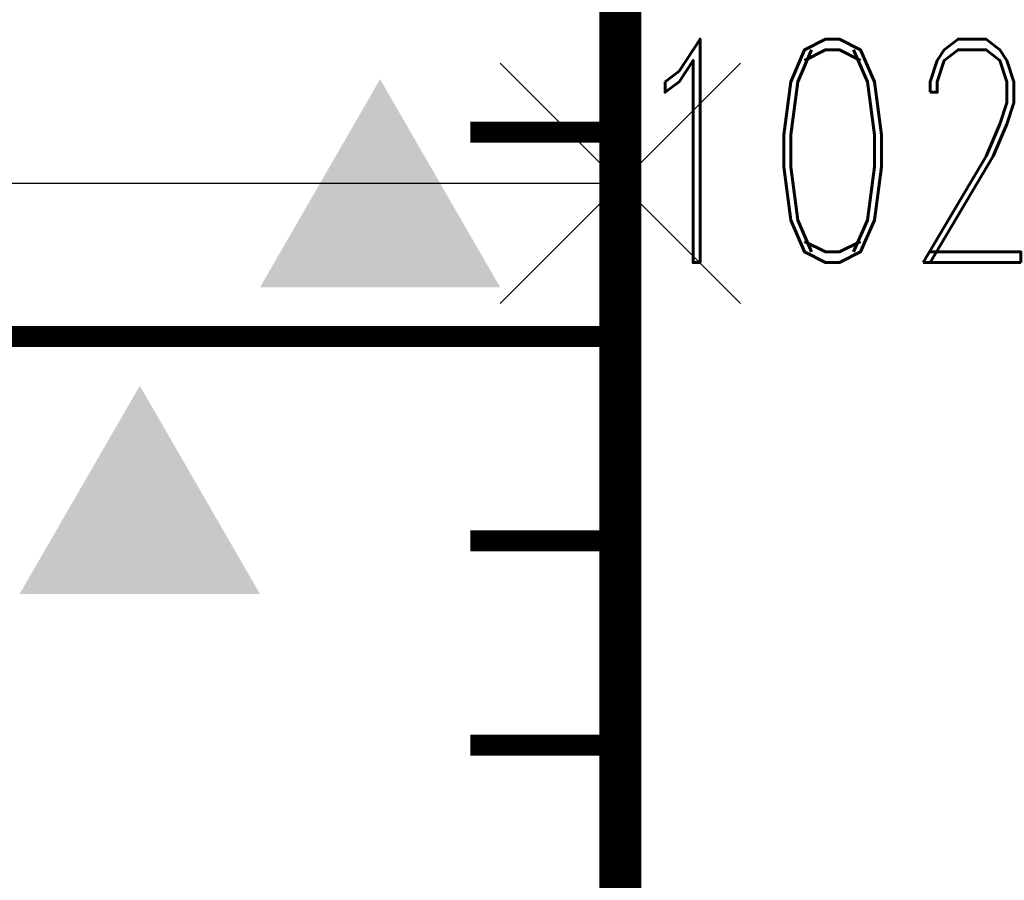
# Model space of a CAD drawing. Extents: x -2 to 113, y -136 to 16.
# Tile 431 of 541: x 108.61 to 113.43, y -68.3 to -64.09. Entities that reach past the tile are written whole.
import ezdxf
from ezdxf.enums import TextEntityAlignment as Align

# ---------------------------------------------------------------- set-up
doc = ezdxf.new("R2010")
doc.units = 0
doc.header["$MEASUREMENT"] = 0
doc.linetypes.add('SOLID', pattern=[0])
doc.layers.get('0').update_dxf_attribs({"linetype": 'SOLID'})
for name, color, linetype in [('1', 7, 'SOLID'), ('10', 7, 'SOLID'), ('11', 7, 'SOLID'), ('12', 7, 'SOLID'), ('13', 7, 'SOLID'), ('14', 7, 'SOLID'), ('15', 7, 'SOLID'), ('16', 7, 'SOLID'), ('17', 7, 'SOLID'), ('18', 7, 'SOLID'), ('19', 7, 'SOLID'), ('2', 7, 'SOLID'), ('20', 7, 'SOLID'), ('21', 7, 'SOLID'), ('22', 7, 'SOLID'), ('23', 7, 'SOLID'), ('24', 7, 'SOLID'), ('25', 7, 'SOLID'), ('26', 7, 'SOLID'), ('27', 7, 'SOLID'), ('28', 7, 'SOLID'), ('29', 7, 'SOLID'), ('3', 7, 'SOLID'), ('30', 7, 'SOLID'), ('31', 7, 'SOLID'), ('32', 7, 'SOLID'), ('33', 7, 'SOLID'), ('34', 7, 'SOLID'), ('35', 7, 'SOLID'), ('36', 7, 'SOLID'), ('37', 7, 'SOLID'), ('38', 7, 'SOLID'), ('39', 7, 'SOLID'), ('4', 7, 'SOLID'), ('40', 7, 'SOLID'), ('41', 7, 'SOLID'), ('42', 7, 'SOLID'), ('43', 7, 'SOLID'), ('44', 7, 'SOLID'), ('45', 7, 'SOLID'), ('46', 7, 'SOLID'), ('47', 7, 'SOLID'), ('48', 7, 'SOLID'), ('49', 7, 'SOLID'), ('5', 7, 'SOLID'), ('50', 7, 'SOLID'), ('51', 7, 'SOLID'), ('52', 7, 'SOLID'), ('53', 7, 'SOLID'), ('54', 7, 'SOLID'), ('55', 7, 'SOLID'), ('56', 7, 'SOLID'), ('57', 7, 'SOLID'), ('58', 7, 'SOLID'), ('59', 7, 'SOLID'), ('6', 7, 'SOLID'), ('60', 7, 'SOLID'), ('61', 7, 'SOLID'), ('62', 7, 'SOLID'), ('63', 7, 'SOLID'), ('64', 7, 'SOLID'), ('65', 7, 'SOLID'), ('66', 7, 'SOLID'), ('67', 7, 'SOLID'), ('68', 7, 'SOLID'), ('7', 7, 'SOLID'), ('8', 7, 'SOLID'), ('9', 7, 'SOLID')]:
    doc.layers.add(name, color=color, linetype=linetype)
doc.styles.add('ROMAND', font='romand', dxfattribs={"height": 1})

# ---------------------------------------------------------------- blocks, each defined once
blk = doc.blocks.new('DMK_3', base_point=(0, -6.7))
at = {"color": 7}
blk.add_solid([(-50, -50), (50, -50), (-50, -50), (0, 36.6)], dxfattribs=at)
blk = doc.blocks.new('DMK_19')
at = {"color": 7, "linetype": 'SOLID'}
for points in [[(-50, -50), (50, 50)], [(50, -50), (-50, 50)]]:
    blk.add_lwpolyline(points, dxfattribs=at)

msp = doc.modelspace()

# ---------------------------------------------------------------- linework, layer by layer
at = {"color": 7, "linetype": 'SOLID'}
for points, const_width in [([(-0.2175, -125.6385), (111.5472, -125.6385), (111.5472, 10.2438), (-0.2175, 10.2438), (-0.2175, -125.6385)], 0.2059), ([(111.5472, -64.6385), (110.8119, -64.6385)], 0.1029), ([(82.1354, -65.6385), (111.5472, -65.6385)], 0.1029), ([(111.5472, -65.6385), (110.8119, -65.6385)], 0.1029), ([(111.5472, -66.6385), (110.8119, -66.6385)], 0.1029), ([(111.5472, -67.6385), (110.8119, -67.6385)], 0.1029)]:
    msp.add_lwpolyline(points, dxfattribs=dict(at, const_width=const_width))
at = {"layer": '1', "color": 7, "linetype": 'SOLID'}
for points, const_width in [([(-0.2175, -125.6385), (111.5472, -125.6385), (111.5472, 10.2438), (-0.2175, 10.2438), (-0.2175, -125.6385)], 0.2059), ([(111.5472, -64.6385), (110.8119, -64.6385)], 0.1029), ([(82.1354, -65.6385), (111.5472, -65.6385)], 0.1029), ([(111.5472, -65.6385), (110.8119, -65.6385)], 0.1029), ([(111.5472, -66.6385), (110.8119, -66.6385)], 0.1029), ([(111.5472, -67.6385), (110.8119, -67.6385)], 0.1029)]:
    msp.add_lwpolyline(points, dxfattribs=dict(at, const_width=const_width))
at = {"layer": '10', "color": 7, "linetype": 'SOLID'}
for points, const_width in [([(-0.2175, -125.6385), (111.5472, -125.6385), (111.5472, 10.2438), (-0.2175, 10.2438), (-0.2175, -125.6385)], 0.2059), ([(111.5472, -64.6385), (110.8119, -64.6385)], 0.1029), ([(82.1354, -65.6385), (111.5472, -65.6385)], 0.1029), ([(111.5472, -65.6385), (110.8119, -65.6385)], 0.1029), ([(111.5472, -66.6385), (110.8119, -66.6385)], 0.1029), ([(111.5472, -67.6385), (110.8119, -67.6385)], 0.1029)]:
    msp.add_lwpolyline(points, dxfattribs=dict(at, const_width=const_width))
at = {"layer": '11', "color": 7, "linetype": 'SOLID'}
for points, const_width in [([(-0.2175, -125.6385), (111.5472, -125.6385), (111.5472, 10.2438), (-0.2175, 10.2438), (-0.2175, -125.6385)], 0.2059), ([(111.5472, -64.6385), (110.8119, -64.6385)], 0.1029), ([(82.1354, -65.6385), (111.5472, -65.6385)], 0.1029), ([(111.5472, -65.6385), (110.8119, -65.6385)], 0.1029), ([(111.5472, -66.6385), (110.8119, -66.6385)], 0.1029), ([(111.5472, -67.6385), (110.8119, -67.6385)], 0.1029)]:
    msp.add_lwpolyline(points, dxfattribs=dict(at, const_width=const_width))
at = {"layer": '12', "color": 7, "linetype": 'SOLID'}
for points, const_width in [([(-0.2175, -125.6385), (111.5472, -125.6385), (111.5472, 10.2438), (-0.2175, 10.2438), (-0.2175, -125.6385)], 0.2059), ([(111.5472, -64.6385), (110.8119, -64.6385)], 0.1029), ([(82.1354, -65.6385), (111.5472, -65.6385)], 0.1029), ([(111.5472, -65.6385), (110.8119, -65.6385)], 0.1029), ([(111.5472, -66.6385), (110.8119, -66.6385)], 0.1029), ([(111.5472, -67.6385), (110.8119, -67.6385)], 0.1029)]:
    msp.add_lwpolyline(points, dxfattribs=dict(at, const_width=const_width))
at = {"layer": '13', "color": 7, "linetype": 'SOLID'}
for points, const_width in [([(-0.2175, -125.6385), (111.5472, -125.6385), (111.5472, 10.2438), (-0.2175, 10.2438), (-0.2175, -125.6385)], 0.2059), ([(111.5472, -64.6385), (110.8119, -64.6385)], 0.1029), ([(82.1354, -65.6385), (111.5472, -65.6385)], 0.1029), ([(111.5472, -65.6385), (110.8119, -65.6385)], 0.1029), ([(111.5472, -66.6385), (110.8119, -66.6385)], 0.1029), ([(111.5472, -67.6385), (110.8119, -67.6385)], 0.1029)]:
    msp.add_lwpolyline(points, dxfattribs=dict(at, const_width=const_width))
at = {"layer": '14', "color": 7, "linetype": 'SOLID'}
for points, const_width in [([(-0.2175, -125.6385), (111.5472, -125.6385), (111.5472, 10.2438), (-0.2175, 10.2438), (-0.2175, -125.6385)], 0.2059), ([(111.5472, -64.6385), (110.8119, -64.6385)], 0.1029), ([(82.1354, -65.6385), (111.5472, -65.6385)], 0.1029), ([(111.5472, -65.6385), (110.8119, -65.6385)], 0.1029), ([(111.5472, -66.6385), (110.8119, -66.6385)], 0.1029), ([(111.5472, -67.6385), (110.8119, -67.6385)], 0.1029)]:
    msp.add_lwpolyline(points, dxfattribs=dict(at, const_width=const_width))
at = {"layer": '15', "color": 7, "linetype": 'SOLID'}
for points, const_width in [([(-0.2175, -125.6385), (111.5472, -125.6385), (111.5472, 10.2438), (-0.2175, 10.2438), (-0.2175, -125.6385)], 0.2059), ([(111.5472, -64.6385), (110.8119, -64.6385)], 0.1029), ([(82.1354, -65.6385), (111.5472, -65.6385)], 0.1029), ([(111.5472, -65.6385), (110.8119, -65.6385)], 0.1029), ([(111.5472, -66.6385), (110.8119, -66.6385)], 0.1029), ([(111.5472, -67.6385), (110.8119, -67.6385)], 0.1029)]:
    msp.add_lwpolyline(points, dxfattribs=dict(at, const_width=const_width))
at = {"layer": '16', "color": 7, "linetype": 'SOLID'}
for points, const_width in [([(-0.2175, -125.6385), (111.5472, -125.6385), (111.5472, 10.2438), (-0.2175, 10.2438), (-0.2175, -125.6385)], 0.2059), ([(111.5472, -64.6385), (110.8119, -64.6385)], 0.1029), ([(82.1354, -65.6385), (111.5472, -65.6385)], 0.1029), ([(111.5472, -65.6385), (110.8119, -65.6385)], 0.1029), ([(111.5472, -66.6385), (110.8119, -66.6385)], 0.1029), ([(111.5472, -67.6385), (110.8119, -67.6385)], 0.1029)]:
    msp.add_lwpolyline(points, dxfattribs=dict(at, const_width=const_width))
at = {"layer": '17', "color": 7, "linetype": 'SOLID'}
for points, const_width in [([(-0.2175, -125.6385), (111.5472, -125.6385), (111.5472, 10.2438), (-0.2175, 10.2438), (-0.2175, -125.6385)], 0.2059), ([(111.5472, -64.6385), (110.8119, -64.6385)], 0.1029), ([(82.1354, -65.6385), (111.5472, -65.6385)], 0.1029), ([(111.5472, -65.6385), (110.8119, -65.6385)], 0.1029), ([(111.5472, -66.6385), (110.8119, -66.6385)], 0.1029), ([(111.5472, -67.6385), (110.8119, -67.6385)], 0.1029)]:
    msp.add_lwpolyline(points, dxfattribs=dict(at, const_width=const_width))
at = {"layer": '18', "color": 7, "linetype": 'SOLID'}
for points, const_width in [([(-0.2175, -125.6385), (111.5472, -125.6385), (111.5472, 10.2438), (-0.2175, 10.2438), (-0.2175, -125.6385)], 0.2059), ([(111.5472, -64.6385), (110.8119, -64.6385)], 0.1029), ([(82.1354, -65.6385), (111.5472, -65.6385)], 0.1029), ([(111.5472, -65.6385), (110.8119, -65.6385)], 0.1029), ([(111.5472, -66.6385), (110.8119, -66.6385)], 0.1029), ([(111.5472, -67.6385), (110.8119, -67.6385)], 0.1029)]:
    msp.add_lwpolyline(points, dxfattribs=dict(at, const_width=const_width))
at = {"layer": '19', "color": 7, "linetype": 'SOLID'}
for points, const_width in [([(-0.2175, -125.6385), (111.5472, -125.6385), (111.5472, 10.2438), (-0.2175, 10.2438), (-0.2175, -125.6385)], 0.2059), ([(111.5472, -64.6385), (110.8119, -64.6385)], 0.1029), ([(82.1354, -65.6385), (111.5472, -65.6385)], 0.1029), ([(111.5472, -65.6385), (110.8119, -65.6385)], 0.1029), ([(111.5472, -66.6385), (110.8119, -66.6385)], 0.1029), ([(111.5472, -67.6385), (110.8119, -67.6385)], 0.1029)]:
    msp.add_lwpolyline(points, dxfattribs=dict(at, const_width=const_width))
at = {"layer": '2', "color": 7, "linetype": 'SOLID'}
for points, const_width in [([(-0.2175, -125.6385), (111.5472, -125.6385), (111.5472, 10.2438), (-0.2175, 10.2438), (-0.2175, -125.6385)], 0.2059), ([(111.5472, -64.6385), (110.8119, -64.6385)], 0.1029), ([(82.1354, -65.6385), (111.5472, -65.6385)], 0.1029), ([(111.5472, -65.6385), (110.8119, -65.6385)], 0.1029), ([(111.5472, -66.6385), (110.8119, -66.6385)], 0.1029), ([(111.5472, -67.6385), (110.8119, -67.6385)], 0.1029)]:
    msp.add_lwpolyline(points, dxfattribs=dict(at, const_width=const_width))
at = {"layer": '20', "color": 7, "linetype": 'SOLID'}
for points, const_width in [([(-0.2175, -125.6385), (111.5472, -125.6385), (111.5472, 10.2438), (-0.2175, 10.2438), (-0.2175, -125.6385)], 0.2059), ([(111.5472, -64.6385), (110.8119, -64.6385)], 0.1029), ([(82.1354, -65.6385), (111.5472, -65.6385)], 0.1029), ([(111.5472, -65.6385), (110.8119, -65.6385)], 0.1029), ([(111.5472, -66.6385), (110.8119, -66.6385)], 0.1029), ([(111.5472, -67.6385), (110.8119, -67.6385)], 0.1029)]:
    msp.add_lwpolyline(points, dxfattribs=dict(at, const_width=const_width))
at = {"layer": '21', "color": 7, "linetype": 'SOLID'}
for points, const_width in [([(-0.2175, -125.6385), (111.5472, -125.6385), (111.5472, 10.2438), (-0.2175, 10.2438), (-0.2175, -125.6385)], 0.2059), ([(111.5472, -64.6385), (110.8119, -64.6385)], 0.1029), ([(82.1354, -65.6385), (111.5472, -65.6385)], 0.1029), ([(111.5472, -65.6385), (110.8119, -65.6385)], 0.1029), ([(111.5472, -66.6385), (110.8119, -66.6385)], 0.1029), ([(111.5472, -67.6385), (110.8119, -67.6385)], 0.1029)]:
    msp.add_lwpolyline(points, dxfattribs=dict(at, const_width=const_width))
at = {"layer": '22', "color": 7, "linetype": 'SOLID'}
for points, const_width in [([(-0.2175, -125.6385), (111.5472, -125.6385), (111.5472, 10.2438), (-0.2175, 10.2438), (-0.2175, -125.6385)], 0.2059), ([(111.5472, -64.6385), (110.8119, -64.6385)], 0.1029), ([(82.1354, -65.6385), (111.5472, -65.6385)], 0.1029), ([(111.5472, -65.6385), (110.8119, -65.6385)], 0.1029), ([(111.5472, -66.6385), (110.8119, -66.6385)], 0.1029), ([(111.5472, -67.6385), (110.8119, -67.6385)], 0.1029)]:
    msp.add_lwpolyline(points, dxfattribs=dict(at, const_width=const_width))
at = {"layer": '23', "color": 7, "linetype": 'SOLID'}
for points, const_width in [([(-0.2175, -125.6385), (111.5472, -125.6385), (111.5472, 10.2438), (-0.2175, 10.2438), (-0.2175, -125.6385)], 0.2059), ([(111.5472, -64.6385), (110.8119, -64.6385)], 0.1029), ([(82.1354, -65.6385), (111.5472, -65.6385)], 0.1029), ([(111.5472, -65.6385), (110.8119, -65.6385)], 0.1029), ([(111.5472, -66.6385), (110.8119, -66.6385)], 0.1029), ([(111.5472, -67.6385), (110.8119, -67.6385)], 0.1029)]:
    msp.add_lwpolyline(points, dxfattribs=dict(at, const_width=const_width))
at = {"layer": '24', "color": 7, "linetype": 'SOLID'}
for points, const_width in [([(-0.2175, -125.6385), (111.5472, -125.6385), (111.5472, 10.2438), (-0.2175, 10.2438), (-0.2175, -125.6385)], 0.2059), ([(111.5472, -64.6385), (110.8119, -64.6385)], 0.1029), ([(82.1354, -65.6385), (111.5472, -65.6385)], 0.1029), ([(111.5472, -65.6385), (110.8119, -65.6385)], 0.1029), ([(111.5472, -66.6385), (110.8119, -66.6385)], 0.1029), ([(111.5472, -67.6385), (110.8119, -67.6385)], 0.1029)]:
    msp.add_lwpolyline(points, dxfattribs=dict(at, const_width=const_width))
at = {"layer": '25', "color": 7, "linetype": 'SOLID'}
for points, const_width in [([(-0.2175, -125.6385), (111.5472, -125.6385), (111.5472, 10.2438), (-0.2175, 10.2438), (-0.2175, -125.6385)], 0.2059), ([(111.5472, -64.6385), (110.8119, -64.6385)], 0.1029), ([(82.1354, -65.6385), (111.5472, -65.6385)], 0.1029), ([(111.5472, -65.6385), (110.8119, -65.6385)], 0.1029), ([(111.5472, -66.6385), (110.8119, -66.6385)], 0.1029), ([(111.5472, -67.6385), (110.8119, -67.6385)], 0.1029)]:
    msp.add_lwpolyline(points, dxfattribs=dict(at, const_width=const_width))
at = {"layer": '26', "color": 7, "linetype": 'SOLID'}
for points, const_width in [([(-0.2175, -125.6385), (111.5472, -125.6385), (111.5472, 10.2438), (-0.2175, 10.2438), (-0.2175, -125.6385)], 0.2059), ([(111.5472, -64.6385), (110.8119, -64.6385)], 0.1029), ([(82.1354, -65.6385), (111.5472, -65.6385)], 0.1029), ([(111.5472, -65.6385), (110.8119, -65.6385)], 0.1029), ([(111.5472, -66.6385), (110.8119, -66.6385)], 0.1029), ([(111.5472, -67.6385), (110.8119, -67.6385)], 0.1029)]:
    msp.add_lwpolyline(points, dxfattribs=dict(at, const_width=const_width))
at = {"layer": '27', "color": 7, "linetype": 'SOLID'}
for points, const_width in [([(-0.2175, -125.6385), (111.5472, -125.6385), (111.5472, 10.2438), (-0.2175, 10.2438), (-0.2175, -125.6385)], 0.2059), ([(111.5472, -64.6385), (110.8119, -64.6385)], 0.1029), ([(82.1354, -65.6385), (111.5472, -65.6385)], 0.1029), ([(111.5472, -65.6385), (110.8119, -65.6385)], 0.1029), ([(111.5472, -66.6385), (110.8119, -66.6385)], 0.1029), ([(111.5472, -67.6385), (110.8119, -67.6385)], 0.1029)]:
    msp.add_lwpolyline(points, dxfattribs=dict(at, const_width=const_width))
at = {"layer": '28', "color": 7, "linetype": 'SOLID'}
for points, const_width in [([(-0.2175, -125.6385), (111.5472, -125.6385), (111.5472, 10.2438), (-0.2175, 10.2438), (-0.2175, -125.6385)], 0.2059), ([(111.5472, -64.6385), (110.8119, -64.6385)], 0.1029), ([(82.1354, -65.6385), (111.5472, -65.6385)], 0.1029), ([(111.5472, -65.6385), (110.8119, -65.6385)], 0.1029), ([(111.5472, -66.6385), (110.8119, -66.6385)], 0.1029), ([(111.5472, -67.6385), (110.8119, -67.6385)], 0.1029)]:
    msp.add_lwpolyline(points, dxfattribs=dict(at, const_width=const_width))
at = {"layer": '29', "color": 7, "linetype": 'SOLID'}
for points, const_width in [([(-0.2175, -125.6385), (111.5472, -125.6385), (111.5472, 10.2438), (-0.2175, 10.2438), (-0.2175, -125.6385)], 0.2059), ([(111.5472, -64.6385), (110.8119, -64.6385)], 0.1029), ([(82.1354, -65.6385), (111.5472, -65.6385)], 0.1029), ([(111.5472, -65.6385), (110.8119, -65.6385)], 0.1029), ([(111.5472, -66.6385), (110.8119, -66.6385)], 0.1029), ([(111.5472, -67.6385), (110.8119, -67.6385)], 0.1029)]:
    msp.add_lwpolyline(points, dxfattribs=dict(at, const_width=const_width))
at = {"layer": '3', "color": 7, "linetype": 'SOLID'}
for points, const_width in [([(-0.2175, -125.6385), (111.5472, -125.6385), (111.5472, 10.2438), (-0.2175, 10.2438), (-0.2175, -125.6385)], 0.2059), ([(111.5472, -64.6385), (110.8119, -64.6385)], 0.1029), ([(82.1354, -65.6385), (111.5472, -65.6385)], 0.1029), ([(111.5472, -65.6385), (110.8119, -65.6385)], 0.1029), ([(111.5472, -66.6385), (110.8119, -66.6385)], 0.1029), ([(111.5472, -67.6385), (110.8119, -67.6385)], 0.1029)]:
    msp.add_lwpolyline(points, dxfattribs=dict(at, const_width=const_width))
at = {"layer": '30', "color": 7, "linetype": 'SOLID'}
for points, const_width in [([(-0.2175, -125.6385), (111.5472, -125.6385), (111.5472, 10.2438), (-0.2175, 10.2438), (-0.2175, -125.6385)], 0.2059), ([(111.5472, -64.6385), (110.8119, -64.6385)], 0.1029), ([(82.1354, -65.6385), (111.5472, -65.6385)], 0.1029), ([(111.5472, -65.6385), (110.8119, -65.6385)], 0.1029), ([(111.5472, -66.6385), (110.8119, -66.6385)], 0.1029), ([(111.5472, -67.6385), (110.8119, -67.6385)], 0.1029)]:
    msp.add_lwpolyline(points, dxfattribs=dict(at, const_width=const_width))
at = {"layer": '31', "color": 7, "linetype": 'SOLID'}
for points, const_width in [([(-0.2175, -125.6385), (111.5472, -125.6385), (111.5472, 10.2438), (-0.2175, 10.2438), (-0.2175, -125.6385)], 0.2059), ([(111.5472, -64.6385), (110.8119, -64.6385)], 0.1029), ([(82.1354, -65.6385), (111.5472, -65.6385)], 0.1029), ([(111.5472, -65.6385), (110.8119, -65.6385)], 0.1029), ([(111.5472, -66.6385), (110.8119, -66.6385)], 0.1029), ([(111.5472, -67.6385), (110.8119, -67.6385)], 0.1029)]:
    msp.add_lwpolyline(points, dxfattribs=dict(at, const_width=const_width))
at = {"layer": '32', "color": 7, "linetype": 'SOLID'}
for points, const_width in [([(-0.2175, -125.6385), (111.5472, -125.6385), (111.5472, 10.2438), (-0.2175, 10.2438), (-0.2175, -125.6385)], 0.2059), ([(111.5472, -64.6385), (110.8119, -64.6385)], 0.1029), ([(82.1354, -65.6385), (111.5472, -65.6385)], 0.1029), ([(111.5472, -65.6385), (110.8119, -65.6385)], 0.1029), ([(111.5472, -66.6385), (110.8119, -66.6385)], 0.1029), ([(111.5472, -67.6385), (110.8119, -67.6385)], 0.1029)]:
    msp.add_lwpolyline(points, dxfattribs=dict(at, const_width=const_width))
at = {"layer": '33', "color": 7, "linetype": 'SOLID'}
for points, const_width in [([(-0.2175, -125.6385), (111.5472, -125.6385), (111.5472, 10.2438), (-0.2175, 10.2438), (-0.2175, -125.6385)], 0.2059), ([(111.5472, -64.6385), (110.8119, -64.6385)], 0.1029), ([(82.1354, -65.6385), (111.5472, -65.6385)], 0.1029), ([(111.5472, -65.6385), (110.8119, -65.6385)], 0.1029), ([(111.5472, -66.6385), (110.8119, -66.6385)], 0.1029), ([(111.5472, -67.6385), (110.8119, -67.6385)], 0.1029)]:
    msp.add_lwpolyline(points, dxfattribs=dict(at, const_width=const_width))
at = {"layer": '34', "color": 7, "linetype": 'SOLID'}
for points, const_width in [([(-0.2175, -125.6385), (111.5472, -125.6385), (111.5472, 10.2438), (-0.2175, 10.2438), (-0.2175, -125.6385)], 0.2059), ([(111.5472, -64.6385), (110.8119, -64.6385)], 0.1029), ([(82.1354, -65.6385), (111.5472, -65.6385)], 0.1029), ([(111.5472, -65.6385), (110.8119, -65.6385)], 0.1029), ([(111.5472, -66.6385), (110.8119, -66.6385)], 0.1029), ([(111.5472, -67.6385), (110.8119, -67.6385)], 0.1029)]:
    msp.add_lwpolyline(points, dxfattribs=dict(at, const_width=const_width))
at = {"layer": '35', "color": 7, "linetype": 'SOLID'}
for points, const_width in [([(-0.2175, -125.6385), (111.5472, -125.6385), (111.5472, 10.2438), (-0.2175, 10.2438), (-0.2175, -125.6385)], 0.2059), ([(111.5472, -64.6385), (110.8119, -64.6385)], 0.1029), ([(82.1354, -65.6385), (111.5472, -65.6385)], 0.1029), ([(111.5472, -65.6385), (110.8119, -65.6385)], 0.1029), ([(111.5472, -66.6385), (110.8119, -66.6385)], 0.1029), ([(111.5472, -67.6385), (110.8119, -67.6385)], 0.1029)]:
    msp.add_lwpolyline(points, dxfattribs=dict(at, const_width=const_width))
at = {"layer": '36', "color": 7, "linetype": 'SOLID'}
for points, const_width in [([(-0.2175, -125.6385), (111.5472, -125.6385), (111.5472, 10.2438), (-0.2175, 10.2438), (-0.2175, -125.6385)], 0.2059), ([(111.5472, -64.6385), (110.8119, -64.6385)], 0.1029), ([(82.1354, -65.6385), (111.5472, -65.6385)], 0.1029), ([(111.5472, -65.6385), (110.8119, -65.6385)], 0.1029), ([(111.5472, -66.6385), (110.8119, -66.6385)], 0.1029), ([(111.5472, -67.6385), (110.8119, -67.6385)], 0.1029)]:
    msp.add_lwpolyline(points, dxfattribs=dict(at, const_width=const_width))
at = {"layer": '37', "color": 7, "linetype": 'SOLID'}
for points, const_width in [([(-0.2175, -125.6385), (111.5472, -125.6385), (111.5472, 10.2438), (-0.2175, 10.2438), (-0.2175, -125.6385)], 0.2059), ([(111.5472, -64.6385), (110.8119, -64.6385)], 0.1029), ([(82.1354, -65.6385), (111.5472, -65.6385)], 0.1029), ([(111.5472, -65.6385), (110.8119, -65.6385)], 0.1029), ([(111.5472, -66.6385), (110.8119, -66.6385)], 0.1029), ([(111.5472, -67.6385), (110.8119, -67.6385)], 0.1029)]:
    msp.add_lwpolyline(points, dxfattribs=dict(at, const_width=const_width))
at = {"layer": '38', "color": 7, "linetype": 'SOLID'}
for points, const_width in [([(-0.2175, -125.6385), (111.5472, -125.6385), (111.5472, 10.2438), (-0.2175, 10.2438), (-0.2175, -125.6385)], 0.2059), ([(111.5472, -64.6385), (110.8119, -64.6385)], 0.1029), ([(82.1354, -65.6385), (111.5472, -65.6385)], 0.1029), ([(111.5472, -65.6385), (110.8119, -65.6385)], 0.1029), ([(111.5472, -66.6385), (110.8119, -66.6385)], 0.1029), ([(111.5472, -67.6385), (110.8119, -67.6385)], 0.1029)]:
    msp.add_lwpolyline(points, dxfattribs=dict(at, const_width=const_width))
at = {"layer": '39', "color": 7, "linetype": 'SOLID'}
for points, const_width in [([(-0.2175, -125.6385), (111.5472, -125.6385), (111.5472, 10.2438), (-0.2175, 10.2438), (-0.2175, -125.6385)], 0.2059), ([(111.5472, -64.6385), (110.8119, -64.6385)], 0.1029), ([(82.1354, -65.6385), (111.5472, -65.6385)], 0.1029), ([(111.5472, -65.6385), (110.8119, -65.6385)], 0.1029), ([(111.5472, -66.6385), (110.8119, -66.6385)], 0.1029), ([(111.5472, -67.6385), (110.8119, -67.6385)], 0.1029)]:
    msp.add_lwpolyline(points, dxfattribs=dict(at, const_width=const_width))
at = {"layer": '4', "color": 7, "linetype": 'SOLID'}
for points, const_width in [([(-0.2175, -125.6385), (111.5472, -125.6385), (111.5472, 10.2438), (-0.2175, 10.2438), (-0.2175, -125.6385)], 0.2059), ([(111.5472, -64.6385), (110.8119, -64.6385)], 0.1029), ([(82.1354, -65.6385), (111.5472, -65.6385)], 0.1029), ([(111.5472, -65.6385), (110.8119, -65.6385)], 0.1029), ([(111.5472, -66.6385), (110.8119, -66.6385)], 0.1029), ([(111.5472, -67.6385), (110.8119, -67.6385)], 0.1029)]:
    msp.add_lwpolyline(points, dxfattribs=dict(at, const_width=const_width))
at = {"layer": '40', "color": 7, "linetype": 'SOLID'}
for points, const_width in [([(-0.2175, -125.6385), (111.5472, -125.6385), (111.5472, 10.2438), (-0.2175, 10.2438), (-0.2175, -125.6385)], 0.2059), ([(111.5472, -64.6385), (110.8119, -64.6385)], 0.1029), ([(82.1354, -65.6385), (111.5472, -65.6385)], 0.1029), ([(111.5472, -65.6385), (110.8119, -65.6385)], 0.1029), ([(111.5472, -66.6385), (110.8119, -66.6385)], 0.1029), ([(111.5472, -67.6385), (110.8119, -67.6385)], 0.1029)]:
    msp.add_lwpolyline(points, dxfattribs=dict(at, const_width=const_width))
at = {"layer": '41', "color": 7, "linetype": 'SOLID'}
for points, const_width in [([(-0.2175, -125.6385), (111.5472, -125.6385), (111.5472, 10.2438), (-0.2175, 10.2438), (-0.2175, -125.6385)], 0.2059), ([(111.5472, -64.6385), (110.8119, -64.6385)], 0.1029), ([(82.1354, -65.6385), (111.5472, -65.6385)], 0.1029), ([(111.5472, -65.6385), (110.8119, -65.6385)], 0.1029), ([(111.5472, -66.6385), (110.8119, -66.6385)], 0.1029), ([(111.5472, -67.6385), (110.8119, -67.6385)], 0.1029)]:
    msp.add_lwpolyline(points, dxfattribs=dict(at, const_width=const_width))
at = {"layer": '42', "color": 7, "linetype": 'SOLID'}
for points, const_width in [([(-0.2175, -125.6385), (111.5472, -125.6385), (111.5472, 10.2438), (-0.2175, 10.2438), (-0.2175, -125.6385)], 0.2059), ([(111.5472, -64.6385), (110.8119, -64.6385)], 0.1029), ([(82.1354, -65.6385), (111.5472, -65.6385)], 0.1029), ([(111.5472, -65.6385), (110.8119, -65.6385)], 0.1029), ([(111.5472, -66.6385), (110.8119, -66.6385)], 0.1029), ([(111.5472, -67.6385), (110.8119, -67.6385)], 0.1029)]:
    msp.add_lwpolyline(points, dxfattribs=dict(at, const_width=const_width))
at = {"layer": '43', "color": 7, "linetype": 'SOLID'}
for points, const_width in [([(-0.2175, -125.6385), (111.5472, -125.6385), (111.5472, 10.2438), (-0.2175, 10.2438), (-0.2175, -125.6385)], 0.2059), ([(111.5472, -64.6385), (110.8119, -64.6385)], 0.1029), ([(82.1354, -65.6385), (111.5472, -65.6385)], 0.1029), ([(111.5472, -65.6385), (110.8119, -65.6385)], 0.1029), ([(111.5472, -66.6385), (110.8119, -66.6385)], 0.1029), ([(111.5472, -67.6385), (110.8119, -67.6385)], 0.1029)]:
    msp.add_lwpolyline(points, dxfattribs=dict(at, const_width=const_width))
at = {"layer": '44', "color": 7, "linetype": 'SOLID'}
for points, const_width in [([(-0.2175, -125.6385), (111.5472, -125.6385), (111.5472, 10.2438), (-0.2175, 10.2438), (-0.2175, -125.6385)], 0.2059), ([(111.5472, -64.6385), (110.8119, -64.6385)], 0.1029), ([(82.1354, -65.6385), (111.5472, -65.6385)], 0.1029), ([(111.5472, -65.6385), (110.8119, -65.6385)], 0.1029), ([(111.5472, -66.6385), (110.8119, -66.6385)], 0.1029), ([(111.5472, -67.6385), (110.8119, -67.6385)], 0.1029)]:
    msp.add_lwpolyline(points, dxfattribs=dict(at, const_width=const_width))
at = {"layer": '45', "color": 7, "linetype": 'SOLID'}
for points, const_width in [([(-0.2175, -125.6385), (111.5472, -125.6385), (111.5472, 10.2438), (-0.2175, 10.2438), (-0.2175, -125.6385)], 0.2059), ([(111.5472, -64.6385), (110.8119, -64.6385)], 0.1029), ([(82.1354, -65.6385), (111.5472, -65.6385)], 0.1029), ([(111.5472, -65.6385), (110.8119, -65.6385)], 0.1029), ([(111.5472, -66.6385), (110.8119, -66.6385)], 0.1029), ([(111.5472, -67.6385), (110.8119, -67.6385)], 0.1029)]:
    msp.add_lwpolyline(points, dxfattribs=dict(at, const_width=const_width))
at = {"layer": '46', "color": 7, "linetype": 'SOLID'}
for points, const_width in [([(-0.2175, -125.6385), (111.5472, -125.6385), (111.5472, 10.2438), (-0.2175, 10.2438), (-0.2175, -125.6385)], 0.2059), ([(111.5472, -64.6385), (110.8119, -64.6385)], 0.1029), ([(82.1354, -65.6385), (111.5472, -65.6385)], 0.1029), ([(111.5472, -65.6385), (110.8119, -65.6385)], 0.1029), ([(111.5472, -66.6385), (110.8119, -66.6385)], 0.1029), ([(111.5472, -67.6385), (110.8119, -67.6385)], 0.1029)]:
    msp.add_lwpolyline(points, dxfattribs=dict(at, const_width=const_width))
at = {"layer": '47', "color": 7, "linetype": 'SOLID'}
for points, const_width in [([(-0.2175, -125.6385), (111.5472, -125.6385), (111.5472, 10.2438), (-0.2175, 10.2438), (-0.2175, -125.6385)], 0.2059), ([(111.5472, -64.6385), (110.8119, -64.6385)], 0.1029), ([(82.1354, -65.6385), (111.5472, -65.6385)], 0.1029), ([(111.5472, -65.6385), (110.8119, -65.6385)], 0.1029), ([(111.5472, -66.6385), (110.8119, -66.6385)], 0.1029), ([(111.5472, -67.6385), (110.8119, -67.6385)], 0.1029)]:
    msp.add_lwpolyline(points, dxfattribs=dict(at, const_width=const_width))
at = {"layer": '48', "color": 7, "linetype": 'SOLID'}
for points, const_width in [([(-0.2175, -125.6385), (111.5472, -125.6385), (111.5472, 10.2438), (-0.2175, 10.2438), (-0.2175, -125.6385)], 0.2059), ([(111.5472, -64.6385), (110.8119, -64.6385)], 0.1029), ([(82.1354, -65.6385), (111.5472, -65.6385)], 0.1029), ([(111.5472, -65.6385), (110.8119, -65.6385)], 0.1029), ([(111.5472, -66.6385), (110.8119, -66.6385)], 0.1029), ([(111.5472, -67.6385), (110.8119, -67.6385)], 0.1029)]:
    msp.add_lwpolyline(points, dxfattribs=dict(at, const_width=const_width))
at = {"layer": '49', "color": 7, "linetype": 'SOLID'}
for points, const_width in [([(-0.2175, -125.6385), (111.5472, -125.6385), (111.5472, 10.2438), (-0.2175, 10.2438), (-0.2175, -125.6385)], 0.2059), ([(111.5472, -64.6385), (110.8119, -64.6385)], 0.1029), ([(82.1354, -65.6385), (111.5472, -65.6385)], 0.1029), ([(111.5472, -65.6385), (110.8119, -65.6385)], 0.1029), ([(111.5472, -66.6385), (110.8119, -66.6385)], 0.1029), ([(111.5472, -67.6385), (110.8119, -67.6385)], 0.1029)]:
    msp.add_lwpolyline(points, dxfattribs=dict(at, const_width=const_width))
at = {"layer": '5', "color": 7, "linetype": 'SOLID'}
for points, const_width in [([(-0.2175, -125.6385), (111.5472, -125.6385), (111.5472, 10.2438), (-0.2175, 10.2438), (-0.2175, -125.6385)], 0.2059), ([(111.5472, -64.6385), (110.8119, -64.6385)], 0.1029), ([(82.1354, -65.6385), (111.5472, -65.6385)], 0.1029), ([(111.5472, -65.6385), (110.8119, -65.6385)], 0.1029), ([(111.5472, -66.6385), (110.8119, -66.6385)], 0.1029), ([(111.5472, -67.6385), (110.8119, -67.6385)], 0.1029)]:
    msp.add_lwpolyline(points, dxfattribs=dict(at, const_width=const_width))
at = {"layer": '50', "color": 7, "linetype": 'SOLID'}
for points, const_width in [([(-0.2175, -125.6385), (111.5472, -125.6385), (111.5472, 10.2438), (-0.2175, 10.2438), (-0.2175, -125.6385)], 0.2059), ([(111.5472, -64.6385), (110.8119, -64.6385)], 0.1029), ([(82.1354, -65.6385), (111.5472, -65.6385)], 0.1029), ([(111.5472, -65.6385), (110.8119, -65.6385)], 0.1029), ([(111.5472, -66.6385), (110.8119, -66.6385)], 0.1029), ([(111.5472, -67.6385), (110.8119, -67.6385)], 0.1029)]:
    msp.add_lwpolyline(points, dxfattribs=dict(at, const_width=const_width))
at = {"layer": '51', "color": 7, "linetype": 'SOLID'}
for points, const_width in [([(-0.2175, -125.6385), (111.5472, -125.6385), (111.5472, 10.2438), (-0.2175, 10.2438), (-0.2175, -125.6385)], 0.2059), ([(111.5472, -64.6385), (110.8119, -64.6385)], 0.1029), ([(82.1354, -65.6385), (111.5472, -65.6385)], 0.1029), ([(111.5472, -65.6385), (110.8119, -65.6385)], 0.1029), ([(111.5472, -66.6385), (110.8119, -66.6385)], 0.1029), ([(111.5472, -67.6385), (110.8119, -67.6385)], 0.1029)]:
    msp.add_lwpolyline(points, dxfattribs=dict(at, const_width=const_width))
at = {"layer": '52', "color": 7, "linetype": 'SOLID'}
for points, const_width in [([(-0.2175, -125.6385), (111.5472, -125.6385), (111.5472, 10.2438), (-0.2175, 10.2438), (-0.2175, -125.6385)], 0.2059), ([(111.5472, -64.6385), (110.8119, -64.6385)], 0.1029), ([(82.1354, -65.6385), (111.5472, -65.6385)], 0.1029), ([(111.5472, -65.6385), (110.8119, -65.6385)], 0.1029), ([(111.5472, -66.6385), (110.8119, -66.6385)], 0.1029), ([(111.5472, -67.6385), (110.8119, -67.6385)], 0.1029)]:
    msp.add_lwpolyline(points, dxfattribs=dict(at, const_width=const_width))
at = {"layer": '53', "color": 7, "linetype": 'SOLID'}
for points, const_width in [([(-0.2175, -125.6385), (111.5472, -125.6385), (111.5472, 10.2438), (-0.2175, 10.2438), (-0.2175, -125.6385)], 0.2059), ([(111.5472, -64.6385), (110.8119, -64.6385)], 0.1029), ([(82.1354, -65.6385), (111.5472, -65.6385)], 0.1029), ([(111.5472, -65.6385), (110.8119, -65.6385)], 0.1029), ([(111.5472, -66.6385), (110.8119, -66.6385)], 0.1029), ([(111.5472, -67.6385), (110.8119, -67.6385)], 0.1029)]:
    msp.add_lwpolyline(points, dxfattribs=dict(at, const_width=const_width))
at = {"layer": '54', "color": 7, "linetype": 'SOLID'}
for points, const_width in [([(-0.2175, -125.6385), (111.5472, -125.6385), (111.5472, 10.2438), (-0.2175, 10.2438), (-0.2175, -125.6385)], 0.2059), ([(111.5472, -64.6385), (110.8119, -64.6385)], 0.1029), ([(82.1354, -65.6385), (111.5472, -65.6385)], 0.1029), ([(111.5472, -65.6385), (110.8119, -65.6385)], 0.1029), ([(111.5472, -66.6385), (110.8119, -66.6385)], 0.1029), ([(111.5472, -67.6385), (110.8119, -67.6385)], 0.1029)]:
    msp.add_lwpolyline(points, dxfattribs=dict(at, const_width=const_width))
msp.add_lwpolyline([(102.4295, -64.8885), (111.5472, -64.8885)], dxfattribs=at)
at = {"layer": '55', "color": 7, "linetype": 'SOLID'}
for points, const_width in [([(-0.2175, -125.6385), (111.5472, -125.6385), (111.5472, 10.2438), (-0.2175, 10.2438), (-0.2175, -125.6385)], 0.2059), ([(111.5472, -64.6385), (110.8119, -64.6385)], 0.1029), ([(82.1354, -65.6385), (111.5472, -65.6385)], 0.1029), ([(111.5472, -65.6385), (110.8119, -65.6385)], 0.1029), ([(111.5472, -66.6385), (110.8119, -66.6385)], 0.1029), ([(111.5472, -67.6385), (110.8119, -67.6385)], 0.1029)]:
    msp.add_lwpolyline(points, dxfattribs=dict(at, const_width=const_width))
at = {"layer": '56', "color": 7, "linetype": 'SOLID'}
for points, const_width in [([(-0.2175, -125.6385), (111.5472, -125.6385), (111.5472, 10.2438), (-0.2175, 10.2438), (-0.2175, -125.6385)], 0.2059), ([(111.5472, -64.6385), (110.8119, -64.6385)], 0.1029), ([(82.1354, -65.6385), (111.5472, -65.6385)], 0.1029), ([(111.5472, -65.6385), (110.8119, -65.6385)], 0.1029), ([(111.5472, -66.6385), (110.8119, -66.6385)], 0.1029), ([(111.5472, -67.6385), (110.8119, -67.6385)], 0.1029)]:
    msp.add_lwpolyline(points, dxfattribs=dict(at, const_width=const_width))
at = {"layer": '57', "color": 7, "linetype": 'SOLID'}
for points, const_width in [([(-0.2175, -125.6385), (111.5472, -125.6385), (111.5472, 10.2438), (-0.2175, 10.2438), (-0.2175, -125.6385)], 0.2059), ([(111.5472, -64.6385), (110.8119, -64.6385)], 0.1029), ([(82.1354, -65.6385), (111.5472, -65.6385)], 0.1029), ([(111.5472, -65.6385), (110.8119, -65.6385)], 0.1029), ([(111.5472, -66.6385), (110.8119, -66.6385)], 0.1029), ([(111.5472, -67.6385), (110.8119, -67.6385)], 0.1029)]:
    msp.add_lwpolyline(points, dxfattribs=dict(at, const_width=const_width))
at = {"layer": '58', "color": 7, "linetype": 'SOLID'}
for points, const_width in [([(-0.2175, -125.6385), (111.5472, -125.6385), (111.5472, 10.2438), (-0.2175, 10.2438), (-0.2175, -125.6385)], 0.2059), ([(111.5472, -64.6385), (110.8119, -64.6385)], 0.1029), ([(82.1354, -65.6385), (111.5472, -65.6385)], 0.1029), ([(111.5472, -65.6385), (110.8119, -65.6385)], 0.1029), ([(111.5472, -66.6385), (110.8119, -66.6385)], 0.1029), ([(111.5472, -67.6385), (110.8119, -67.6385)], 0.1029)]:
    msp.add_lwpolyline(points, dxfattribs=dict(at, const_width=const_width))
at = {"layer": '59', "color": 7, "linetype": 'SOLID'}
for points, const_width in [([(-0.2175, -125.6385), (111.5472, -125.6385), (111.5472, 10.2438), (-0.2175, 10.2438), (-0.2175, -125.6385)], 0.2059), ([(111.5472, -64.6385), (110.8119, -64.6385)], 0.1029), ([(82.1354, -65.6385), (111.5472, -65.6385)], 0.1029), ([(111.5472, -65.6385), (110.8119, -65.6385)], 0.1029), ([(111.5472, -66.6385), (110.8119, -66.6385)], 0.1029), ([(111.5472, -67.6385), (110.8119, -67.6385)], 0.1029)]:
    msp.add_lwpolyline(points, dxfattribs=dict(at, const_width=const_width))
at = {"layer": '6', "color": 7, "linetype": 'SOLID'}
for points, const_width in [([(-0.2175, -125.6385), (111.5472, -125.6385), (111.5472, 10.2438), (-0.2175, 10.2438), (-0.2175, -125.6385)], 0.2059), ([(111.5472, -64.6385), (110.8119, -64.6385)], 0.1029), ([(82.1354, -65.6385), (111.5472, -65.6385)], 0.1029), ([(111.5472, -65.6385), (110.8119, -65.6385)], 0.1029), ([(111.5472, -66.6385), (110.8119, -66.6385)], 0.1029), ([(111.5472, -67.6385), (110.8119, -67.6385)], 0.1029)]:
    msp.add_lwpolyline(points, dxfattribs=dict(at, const_width=const_width))
at = {"layer": '60', "color": 7, "linetype": 'SOLID'}
for points, const_width in [([(-0.2175, -125.6385), (111.5472, -125.6385), (111.5472, 10.2438), (-0.2175, 10.2438), (-0.2175, -125.6385)], 0.2059), ([(111.5472, -64.6385), (110.8119, -64.6385)], 0.1029), ([(82.1354, -65.6385), (111.5472, -65.6385)], 0.1029), ([(111.5472, -65.6385), (110.8119, -65.6385)], 0.1029), ([(111.5472, -66.6385), (110.8119, -66.6385)], 0.1029), ([(111.5472, -67.6385), (110.8119, -67.6385)], 0.1029)]:
    msp.add_lwpolyline(points, dxfattribs=dict(at, const_width=const_width))
at = {"layer": '61', "color": 7, "linetype": 'SOLID'}
for points, const_width in [([(-0.2175, -125.6385), (111.5472, -125.6385), (111.5472, 10.2438), (-0.2175, 10.2438), (-0.2175, -125.6385)], 0.2059), ([(111.5472, -64.6385), (110.8119, -64.6385)], 0.1029), ([(82.1354, -65.6385), (111.5472, -65.6385)], 0.1029), ([(111.5472, -65.6385), (110.8119, -65.6385)], 0.1029), ([(111.5472, -66.6385), (110.8119, -66.6385)], 0.1029), ([(111.5472, -67.6385), (110.8119, -67.6385)], 0.1029)]:
    msp.add_lwpolyline(points, dxfattribs=dict(at, const_width=const_width))
at = {"layer": '62', "color": 7, "linetype": 'SOLID'}
for points, const_width in [([(-0.2175, -125.6385), (111.5472, -125.6385), (111.5472, 10.2438), (-0.2175, 10.2438), (-0.2175, -125.6385)], 0.2059), ([(111.5472, -64.6385), (110.8119, -64.6385)], 0.1029), ([(82.1354, -65.6385), (111.5472, -65.6385)], 0.1029), ([(111.5472, -65.6385), (110.8119, -65.6385)], 0.1029), ([(111.5472, -66.6385), (110.8119, -66.6385)], 0.1029), ([(111.5472, -67.6385), (110.8119, -67.6385)], 0.1029)]:
    msp.add_lwpolyline(points, dxfattribs=dict(at, const_width=const_width))
at = {"layer": '63', "color": 7, "linetype": 'SOLID'}
for points, const_width in [([(-0.2175, -125.6385), (111.5472, -125.6385), (111.5472, 10.2438), (-0.2175, 10.2438), (-0.2175, -125.6385)], 0.2059), ([(111.5472, -64.6385), (110.8119, -64.6385)], 0.1029), ([(82.1354, -65.6385), (111.5472, -65.6385)], 0.1029), ([(111.5472, -65.6385), (110.8119, -65.6385)], 0.1029), ([(111.5472, -66.6385), (110.8119, -66.6385)], 0.1029), ([(111.5472, -67.6385), (110.8119, -67.6385)], 0.1029)]:
    msp.add_lwpolyline(points, dxfattribs=dict(at, const_width=const_width))
at = {"layer": '64', "color": 7, "linetype": 'SOLID'}
for points, const_width in [([(-0.2175, -125.6385), (111.5472, -125.6385), (111.5472, 10.2438), (-0.2175, 10.2438), (-0.2175, -125.6385)], 0.2059), ([(111.5472, -64.6385), (110.8119, -64.6385)], 0.1029), ([(82.1354, -65.6385), (111.5472, -65.6385)], 0.1029), ([(111.5472, -65.6385), (110.8119, -65.6385)], 0.1029), ([(111.5472, -66.6385), (110.8119, -66.6385)], 0.1029), ([(111.5472, -67.6385), (110.8119, -67.6385)], 0.1029)]:
    msp.add_lwpolyline(points, dxfattribs=dict(at, const_width=const_width))
at = {"layer": '65', "color": 7, "linetype": 'SOLID'}
for points, const_width in [([(-0.2175, -125.6385), (111.5472, -125.6385), (111.5472, 10.2438), (-0.2175, 10.2438), (-0.2175, -125.6385)], 0.2059), ([(111.5472, -64.6385), (110.8119, -64.6385)], 0.1029), ([(82.1354, -65.6385), (111.5472, -65.6385)], 0.1029), ([(111.5472, -65.6385), (110.8119, -65.6385)], 0.1029), ([(111.5472, -66.6385), (110.8119, -66.6385)], 0.1029), ([(111.5472, -67.6385), (110.8119, -67.6385)], 0.1029)]:
    msp.add_lwpolyline(points, dxfattribs=dict(at, const_width=const_width))
at = {"layer": '66', "color": 7, "linetype": 'SOLID'}
for points, const_width in [([(-0.2175, -125.6385), (111.5472, -125.6385), (111.5472, 10.2438), (-0.2175, 10.2438), (-0.2175, -125.6385)], 0.2059), ([(111.5472, -64.6385), (110.8119, -64.6385)], 0.1029), ([(82.1354, -65.6385), (111.5472, -65.6385)], 0.1029), ([(111.5472, -65.6385), (110.8119, -65.6385)], 0.1029), ([(111.5472, -66.6385), (110.8119, -66.6385)], 0.1029), ([(111.5472, -67.6385), (110.8119, -67.6385)], 0.1029)]:
    msp.add_lwpolyline(points, dxfattribs=dict(at, const_width=const_width))
at = {"layer": '67', "color": 7, "linetype": 'SOLID'}
for points, const_width in [([(-0.2175, -125.6385), (111.5472, -125.6385), (111.5472, 10.2438), (-0.2175, 10.2438), (-0.2175, -125.6385)], 0.2059), ([(111.5472, -64.6385), (110.8119, -64.6385)], 0.1029), ([(82.1354, -65.6385), (111.5472, -65.6385)], 0.1029), ([(111.5472, -65.6385), (110.8119, -65.6385)], 0.1029), ([(111.5472, -66.6385), (110.8119, -66.6385)], 0.1029), ([(111.5472, -67.6385), (110.8119, -67.6385)], 0.1029)]:
    msp.add_lwpolyline(points, dxfattribs=dict(at, const_width=const_width))
at = {"layer": '68', "color": 7, "linetype": 'SOLID'}
for points, const_width in [([(-0.2175, -125.6385), (111.5472, -125.6385), (111.5472, 10.2438), (-0.2175, 10.2438), (-0.2175, -125.6385)], 0.2059), ([(111.5472, -64.6385), (110.8119, -64.6385)], 0.1029), ([(82.1354, -65.6385), (111.5472, -65.6385)], 0.1029), ([(111.5472, -65.6385), (110.8119, -65.6385)], 0.1029), ([(111.5472, -66.6385), (110.8119, -66.6385)], 0.1029), ([(111.5472, -67.6385), (110.8119, -67.6385)], 0.1029)]:
    msp.add_lwpolyline(points, dxfattribs=dict(at, const_width=const_width))
at = {"layer": '7', "color": 7, "linetype": 'SOLID'}
for points, const_width in [([(-0.2175, -125.6385), (111.5472, -125.6385), (111.5472, 10.2438), (-0.2175, 10.2438), (-0.2175, -125.6385)], 0.2059), ([(111.5472, -64.6385), (110.8119, -64.6385)], 0.1029), ([(82.1354, -65.6385), (111.5472, -65.6385)], 0.1029), ([(111.5472, -65.6385), (110.8119, -65.6385)], 0.1029), ([(111.5472, -66.6385), (110.8119, -66.6385)], 0.1029), ([(111.5472, -67.6385), (110.8119, -67.6385)], 0.1029)]:
    msp.add_lwpolyline(points, dxfattribs=dict(at, const_width=const_width))
at = {"layer": '8', "color": 7, "linetype": 'SOLID'}
for points, const_width in [([(-0.2175, -125.6385), (111.5472, -125.6385), (111.5472, 10.2438), (-0.2175, 10.2438), (-0.2175, -125.6385)], 0.2059), ([(111.5472, -64.6385), (110.8119, -64.6385)], 0.1029), ([(82.1354, -65.6385), (111.5472, -65.6385)], 0.1029), ([(111.5472, -65.6385), (110.8119, -65.6385)], 0.1029), ([(111.5472, -66.6385), (110.8119, -66.6385)], 0.1029), ([(111.5472, -67.6385), (110.8119, -67.6385)], 0.1029)]:
    msp.add_lwpolyline(points, dxfattribs=dict(at, const_width=const_width))
at = {"layer": '9', "color": 7, "linetype": 'SOLID'}
for points, const_width in [([(-0.2175, -125.6385), (111.5472, -125.6385), (111.5472, 10.2438), (-0.2175, 10.2438), (-0.2175, -125.6385)], 0.2059), ([(111.5472, -64.6385), (110.8119, -64.6385)], 0.1029), ([(82.1354, -65.6385), (111.5472, -65.6385)], 0.1029), ([(111.5472, -65.6385), (110.8119, -65.6385)], 0.1029), ([(111.5472, -66.6385), (110.8119, -66.6385)], 0.1029), ([(111.5472, -67.6385), (110.8119, -67.6385)], 0.1029)]:
    msp.add_lwpolyline(points, dxfattribs=dict(at, const_width=const_width))

# ---------------------------------------------------------------- block references
at = {"layer": '48', "xscale": 0.01176470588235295, "yscale": 0.01176470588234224, "zscale": 14.70588235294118}
msp.add_blockref('DMK_3', (109.1942, -66.3885), dxfattribs=at)
at = {"layer": '54', "xscale": 0.01176470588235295, "yscale": 0.01176470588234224, "zscale": 14.70588235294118}
for name, p in [('DMK_19', (111.5472, -64.8885)), ('DMK_3', (110.3707, -64.8885))]:
    msp.add_blockref(name, p, dxfattribs=at)
at = {"layer": '67', "xscale": 0.01176470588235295, "yscale": 0.01176470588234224, "zscale": 14.70588235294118}
msp.add_blockref('DMK_3', (110.3707, -64.8885), dxfattribs=at)

# ---------------------------------------------------------------- texts
at = {"layer": '54', "color": 7, "style": 'ROMAND', "width": 0.78}
msp.add_text('102', height=1.09412, dxfattribs=at).set_placement((111.5472, -64.1826), align=Align.TOP_LEFT)

doc.saveas('drawing.dxf')
